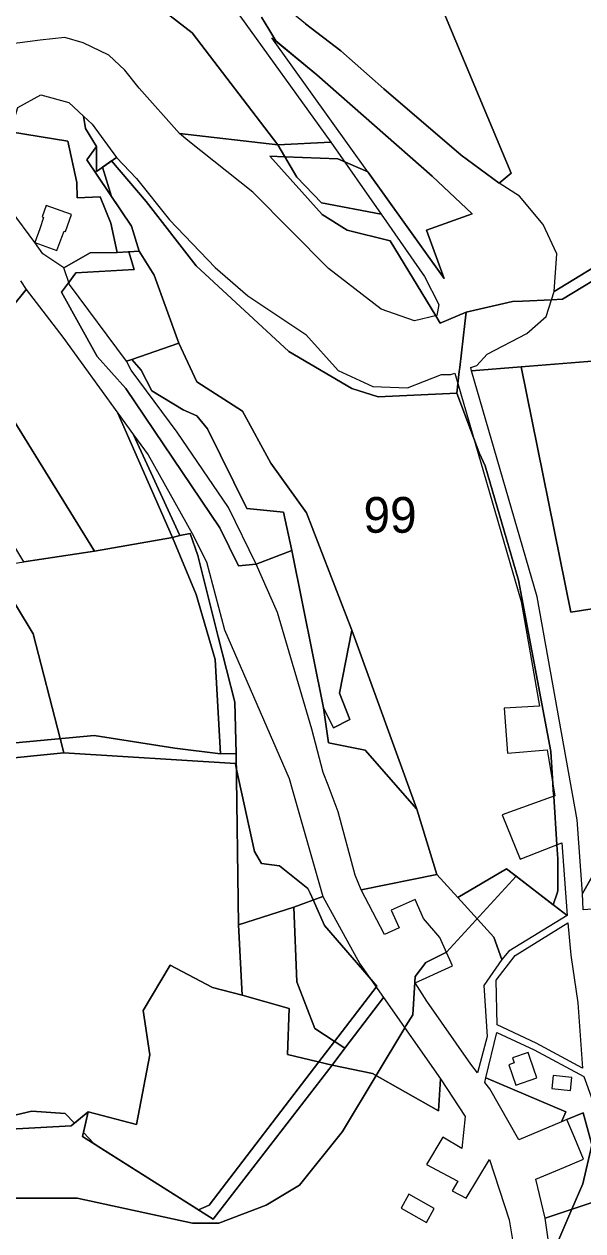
# Model space of a CAD drawing. Extents: x -477304 to -465429, y -1159113 to -1149210.
# Drawn here: x -475504 to -475269, y -1152142 to -1151635 of the extents above; entities that cross this region are included whole.
import ezdxf

# ---------------------------------------------------------------- set-up
doc = ezdxf.new("R2010")
doc.units = 0
for name, color, linetype in [('BPEJ_s', 7, 'Continuous'), ('orna_s', 7, 'Continuous'), ('PUPFL_s', 7, 'Continuous'), ('trav_porost_s', 7, 'Continuous')]:
    doc.layers.add(name, color=color, linetype=linetype)

msp = doc.modelspace()

# ---------------------------------------------------------------- linework, layer by layer
at = {"layer": 'BPEJ_s'}
for points in [[(-475385.49, -1151634.86), (-475370.72, -1151646.23), (-475352.68, -1151662.1), (-475320.13, -1151689.98), (-475304.11, -1151701.73), (-475299.09, -1151697.55), (-475341.94, -1151595.2)], [(-475341.94, -1151595.2), (-475299.09, -1151697.55), (-475304.11, -1151701.73), (-475320.13, -1151689.98), (-475352.68, -1151662.1), (-475370.72, -1151646.23), (-475385.49, -1151634.86)], [(-475404, -1151632), (-475400.95, -1151637.14), (-475398.05, -1151642.03), (-475380.82, -1151656.24), (-475332.33, -1151698.82), (-475315.49, -1151714.64), (-475334.69, -1151721.53), (-475327.31, -1151741.75), (-475359.34, -1151697.02), (-475372, -1151691.5), (-475394.18, -1151690.72), (-475400.5, -1151690.5), (-475378.5, -1151715), (-475368, -1151721.5), (-475350, -1151726), (-475330.82, -1151757.51), (-475329, -1151760.5), (-475318, -1151756), (-475318.56, -1151760.73), (-475320.72, -1151779.12), (-475320.93, -1151780.9), (-475321.53, -1151785.98), (-475322, -1151790), (-475355, -1151791.5), (-475366, -1151788), (-475392.5, -1151772.5), (-475431.5, -1151736.5), (-475452.5, -1151709.5), (-475467, -1151692.37), (-475470.88, -1151695.11), (-475467.06, -1151707.37), (-475458.64, -1151719.87), (-475455.38, -1151730.39), (-475459.8, -1151730.62), (-475457.5, -1151738), (-475482, -1151739.5), (-475484.95, -1151743.43), (-475485.12, -1151743.66), (-475488, -1151747.5), (-475473, -1151774.5), (-475461, -1151788), (-475421.5, -1151846.5), (-475413.65, -1151862.54), (-475406.28, -1151861.78), (-475391.29, -1151856.07), (-475378, -1151922.07), (-475373.73, -1151930.55), (-475366.87, -1151926.97), (-475371.31, -1151915.9), (-475366.12, -1151889.44), (-475338.72, -1151964.72), (-475330.3, -1151992.1), (-475321.53, -1152001.79), (-475301.06, -1151989.73), (-475297.06, -1151992.81), (-475326.35, -1152024.66), (-475334.94, -1152029.1), (-475339.5, -1152035), (-475339.65, -1152037.33), (-475340.5, -1152051), (-475343.34, -1152055.71), (-475343.83, -1152056.53), (-475355.84, -1152076.48), (-475370, -1152100), (-475388, -1152122.5), (-475402, -1152131), (-475422, -1152138.5), (-475433, -1152138.5), (-475481.5, -1152128), (-475527.5, -1152128)], [(-475212.5, -1151711), (-475277.5, -1151750.5), (-475282.13, -1151750.72), (-475294.3, -1151751.3), (-475298.5, -1151751.5), (-475312.5, -1151754.73), (-475318, -1151756), (-475329, -1151760.5), (-475330.82, -1151757.51), (-475350, -1151726), (-475368, -1151721.5), (-475378.5, -1151715), (-475400.5, -1151690.5), (-475394.18, -1151690.72), (-475372, -1151691.5), (-475359.34, -1151697.02), (-475327.31, -1151741.75), (-475334.69, -1151721.53), (-475315.49, -1151714.64), (-475332.33, -1151698.82), (-475380.82, -1151656.24), (-475398.05, -1151642.03), (-475400.95, -1151637.14), (-475404, -1151632)], [(-475527.5, -1152128), (-475481.5, -1152128), (-475433, -1152138.5), (-475422, -1152138.5), (-475402, -1152131), (-475388, -1152122.5), (-475370, -1152100), (-475355.84, -1152076.48), (-475343.83, -1152056.53), (-475343.34, -1152055.71), (-475340.5, -1152051), (-475339.65, -1152037.33), (-475339.5, -1152035), (-475334.94, -1152029.1), (-475326.35, -1152024.66), (-475297.06, -1151992.81), (-475281.52, -1152004.79), (-475279.85, -1152000), (-475279.5, -1151999), (-475279.5, -1151985.5), (-475279.89, -1151979.66), (-475281.25, -1151959.2), (-475281.41, -1151956.88), (-475281.6, -1151954.06), (-475282.5, -1151940.5), (-475296, -1151868.5), (-475310, -1151820.5), (-475312.5, -1151815), (-475314.95, -1151808.56), (-475322, -1151790), (-475321.53, -1151785.98), (-475320.93, -1151780.9), (-475320.72, -1151779.12), (-475318.56, -1151760.73), (-475318, -1151756), (-475312.5, -1151754.73), (-475298.5, -1151751.5), (-475294.3, -1151751.3), (-475282.13, -1151750.72), (-475277.5, -1151750.5), (-475212.5, -1151711)], [(-475513.5, -1151868.5), (-475500, -1151891), (-475488.55, -1151935.05), (-475487, -1151941), (-475516.5, -1151944)], [(-475383.6, -1152000), (-475384.5, -1151998), (-475396.5, -1151988.5), (-475404, -1151987.5), (-475407, -1151982.5), (-475414.6, -1151947.35), (-475415, -1151945.5), (-475487, -1151941), (-475488.55, -1151935.05), (-475500, -1151891), (-475513.5, -1151868.5)], [(-475516.5, -1151944), (-475487, -1151941), (-475415, -1151945.5), (-475414.6, -1151947.35), (-475407, -1151982.5), (-475404, -1151987.5), (-475396.5, -1151988.5), (-475384.5, -1151998), (-475383.6, -1152000), (-475382.33, -1152002.8), (-475377.5, -1152013.5), (-475358.77, -1152035.21), (-475355.5, -1152039), (-475355.82, -1152039.42), (-475373.31, -1152062.24), (-475379.9, -1152070.84), (-475426, -1152131), (-475430.43, -1152132.97), (-475472.66, -1152106.29), (-475474.5, -1152105), (-475478.81, -1152100.51), (-475476.83, -1152091.74), (-475482.64, -1152096.52), (-475486.5, -1152092.5), (-475500.5, -1152091.5), (-475518, -1152095.5)], [(-475518, -1152095.5), (-475500.5, -1152091.5), (-475486.5, -1152092.5), (-475482.64, -1152096.52), (-475476.83, -1152091.74), (-475478.81, -1152100.51), (-475474.5, -1152105), (-475472.66, -1152106.29), (-475430.43, -1152132.97), (-475426, -1152131), (-475379.9, -1152070.84), (-475373.31, -1152062.24), (-475355.82, -1152039.42), (-475355.5, -1152039), (-475358.77, -1152035.21), (-475377.5, -1152013.5), (-475382.33, -1152002.8), (-475383.6, -1152000)], [(-475265.21, -1152105.74), (-475269, -1152122), (-475273.59, -1152132.66), (-475282.41, -1152153.17)], [(-475282.41, -1152153.17), (-475273.59, -1152132.66), (-475269, -1152122), (-475265.21, -1152105.74)]]:
    msp.add_lwpolyline(points, dxfattribs=at)
msp.add_lwpolyline([(-475322, -1151790), (-475314.95, -1151808.56), (-475312.5, -1151815), (-475310, -1151820.5), (-475296, -1151868.5), (-475282.5, -1151940.5), (-475281.6, -1151954.06), (-475281.41, -1151956.88), (-475281.25, -1151959.2), (-475279.89, -1151979.66), (-475279.5, -1151985.5), (-475279.5, -1151999), (-475279.85, -1152000), (-475281.52, -1152004.79), (-475297.06, -1151992.81), (-475301.06, -1151989.73), (-475321.53, -1152001.79), (-475330.3, -1151992.1), (-475338.72, -1151964.72), (-475366.12, -1151889.44), (-475371.31, -1151915.9), (-475366.87, -1151926.97), (-475373.73, -1151930.55), (-475378, -1151922.07), (-475391.29, -1151856.07), (-475406.28, -1151861.78), (-475413.65, -1151862.54), (-475421.5, -1151846.5), (-475461, -1151788), (-475473, -1151774.5), (-475488, -1151747.5), (-475485.12, -1151743.66), (-475484.95, -1151743.43), (-475482, -1151739.5), (-475457.5, -1151738), (-475459.8, -1151730.62), (-475455.38, -1151730.39), (-475458.64, -1151719.87), (-475467.06, -1151707.37), (-475470.88, -1151695.11), (-475467, -1151692.37), (-475452.5, -1151709.5), (-475431.5, -1151736.5), (-475392.5, -1151772.5), (-475366, -1151788), (-475355, -1151791.5)], close=True, dxfattribs=at)
at = {"layer": 'orna_s'}
msp.add_lwpolyline([(-475256.92, -1152122.38), (-475254.51, -1152146.71), (-475268.22, -1152167.17), (-475272.67, -1152165.22), (-475280.75, -1152178.63), (-475281.84, -1152157.03), (-475284.88, -1152136.46), (-475259.19, -1152127.82), (-475262.87, -1152114.33)], close=True, dxfattribs=at)
at = {"layer": 'PUPFL_s'}
for points in [[(-475304.11, -1151701.73), (-475299.09, -1151697.55), (-475341.94, -1151595.2), (-475285.15, -1151571.32), (-475248.7, -1151628.72), (-475240.69, -1151611.94), (-475214.04, -1151640.35), (-475213.75, -1151646.23), (-475222.46, -1151672), (-475213.18, -1151705.78), (-475281.04, -1151747.31), (-475279.98, -1151731.39), (-475285.61, -1151719.16), (-475295.56, -1151707.24)], [(-475249.39, -1151775.28), (-475294.85, -1151778.9), (-475315.73, -1151780.56), (-475316.12, -1151779.25), (-475313.6, -1151778.39), (-475309.19, -1151773.61), (-475292.54, -1151764.87), (-475284.39, -1151757.78), (-475281.04, -1151747.31), (-475213.18, -1151705.78), (-475222.46, -1151672), (-475213.75, -1151646.23), (-475213.27, -1151685.07), (-475206.8, -1151706.66), (-475200.26, -1151723.11), (-475232.29, -1151724.22), (-475213.3, -1151774.77)], [(-475434.94, -1151683.86), (-475438.48, -1151680.85), (-475397.16, -1151685.66), (-475389.13, -1151699.28), (-475378.8, -1151710.05), (-475353.78, -1151714.83), (-475335.49, -1151741), (-475329.47, -1151752.77), (-475330.38, -1151757.41), (-475339.79, -1151759.55), (-475353.78, -1151754.7), (-475375.92, -1151737.59), (-475407.62, -1151705.6)], [(-475473.27, -1151686.4), (-475473.35, -1151696.85), (-475464.97, -1151690.94), (-475456.56, -1151699.79), (-475442.68, -1151717.24), (-475423.44, -1151737.19), (-475409.72, -1151749.15), (-475385.37, -1151765.38), (-475371.76, -1151780.48), (-475357.3, -1151787.13), (-475342.67, -1151787.76), (-475328.39, -1151782.14), (-475324.5, -1151782.13), (-475322.82, -1151781.55), (-475294.85, -1151877.51), (-475287.23, -1151921.42), (-475302.06, -1151922.27), (-475300.68, -1151941.1), (-475284.06, -1151939.79), (-475280.74, -1151959.02), (-475302.91, -1151967), (-475295.31, -1151985.62), (-475277.82, -1151978.86), (-475275.58, -1152009.37), (-475301.06, -1151989.73), (-475321.53, -1152001.79), (-475330.3, -1151992.1), (-475338.72, -1151964.72), (-475366.12, -1151889.44), (-475385.15, -1151840.23), (-475400.06, -1151819.39), (-475412.02, -1151797.48), (-475431.2, -1151785.23), (-475438.75, -1151768.95), (-475449.13, -1151740.48), (-475455.38, -1151730.39), (-475458.64, -1151719.87), (-475477.39, -1151692.01)], [(-475353.78, -1151714.83), (-475378.8, -1151710.05), (-475389.13, -1151699.28), (-475397.16, -1151685.66), (-475374.94, -1151684.51)], [(-475487.09, -1151737.37), (-475476.03, -1151731.03), (-475464.67, -1151730.88), (-475455.38, -1151730.39), (-475449.13, -1151740.48), (-475438.75, -1151768.95), (-475458.42, -1151775.81), (-475460.72, -1151776.51), (-475484.62, -1151744.36)], [(-475464.33, -1151798.38), (-475441.38, -1151850.51), (-475474.19, -1151856.34), (-475522.5, -1151778.37), (-475519.72, -1151767.14), (-475502.82, -1151746.43), (-475487.51, -1151766.47)], [(-475438.75, -1151768.95), (-475431.2, -1151785.23), (-475412.02, -1151797.48), (-475400.06, -1151819.39), (-475385.15, -1151840.23), (-475366.12, -1151889.44), (-475371.31, -1151915.9), (-475366.87, -1151926.97), (-475373.73, -1151930.55), (-475378, -1151922.07), (-475391.29, -1151856.07), (-475394.81, -1151839.88), (-475410.15, -1151838.38), (-475426.7, -1151805.01), (-475431.2, -1151799.55), (-475436.91, -1151796.96), (-475450.11, -1151788.94), (-475454.61, -1151780.26), (-475458.42, -1151775.81)], [(-475527.41, -1151798.18), (-475522.5, -1151778.37), (-475474.19, -1151856.34), (-475503.93, -1151860.73), (-475532.52, -1151813.34)], [(-475431.2, -1151799.55), (-475426.7, -1151805.01), (-475410.15, -1151838.38), (-475394.81, -1151839.88), (-475391.29, -1151856.07), (-475406.28, -1151861.78), (-475417.93, -1151838.02), (-475439.42, -1151806.39), (-475458.7, -1151780.32), (-475460.72, -1151776.51), (-475458.42, -1151775.81), (-475454.61, -1151780.26), (-475450.11, -1151788.94), (-475436.91, -1151796.96)], [(-475244.47, -1151877.31), (-475244.2, -1151892.54), (-475245.71, -1151963.84), (-475259.24, -1151982.62), (-475269.17, -1152000.08), (-475271.38, -1151969.21), (-475288.24, -1151875.51), (-475315.73, -1151780.56), (-475294.85, -1151778.9), (-475274.07, -1151881.88)], [(-475464.33, -1151798.38), (-475457.74, -1151807.45), (-475438.26, -1151849.76), (-475441.38, -1151850.51)], [(-475427.09, -1151860.84), (-475419.53, -1151889.37), (-475392.33, -1151951.84), (-475390.79, -1151957.31), (-475378.28, -1152001.27), (-475390.48, -1152005.88), (-475413.61, -1152013.19), (-475414.69, -1151941.3), (-475415.24, -1151919.78), (-475422.27, -1151892.29), (-475430.81, -1151858.18), (-475433.99, -1151848.86), (-475438.26, -1151849.76), (-475457.74, -1151807.45), (-475451.59, -1151815.92), (-475433.07, -1151848.9)], [(-475441.38, -1151850.51), (-475431.41, -1151874.51), (-475423.54, -1151901.86), (-475421.18, -1151941.36), (-475440.44, -1151939.11), (-475474.35, -1151933.72), (-475519.5, -1151937.96), (-475527.98, -1151969.49), (-475530.69, -1151966.89), (-475540.15, -1151975), (-475549.38, -1151976.09), (-475556.53, -1151975.29), (-475559.63, -1151869.54), (-475503.93, -1151860.73), (-475474.19, -1151856.34)], [(-475438.26, -1151849.76), (-475433.99, -1151848.86), (-475430.81, -1151858.18), (-475422.27, -1151892.29), (-475415.24, -1151919.78), (-475414.69, -1151941.3), (-475421.18, -1151941.36), (-475423.54, -1151901.86), (-475431.41, -1151874.51), (-475441.38, -1151850.51)], [(-475247.28, -1151988.21), (-475249.65, -1151994.37), (-475248.64, -1152003.31), (-475236.77, -1151998.47), (-475232.17, -1151984.8), (-475225.14, -1151993.54), (-475219.75, -1151998.47), (-475213.17, -1151996.32), (-475214.92, -1152015.25), (-475244.93, -1152005.24), (-475268.85, -1152006.89), (-475269.17, -1152000.08), (-475259.24, -1151982.62), (-475245.71, -1151963.84), (-475232.17, -1151984.8)], [(-475390.48, -1152005.88), (-475378.28, -1152001.27), (-475362.67, -1152029.64), (-475352.74, -1152043.82), (-475369, -1152065.06), (-475381.6, -1152056.8), (-475389.21, -1152037.19)], [(-475381.6, -1152056.8), (-475369, -1152065.06), (-475374.26, -1152072.18), (-475393.11, -1152067.71), (-475392.35, -1152048.32), (-475412.09, -1152042.81), (-475413.61, -1152013.19), (-475390.48, -1152005.88), (-475389.21, -1152037.19)], [(-475442.38, -1152030.23), (-475424.59, -1152039.55), (-475412.09, -1152042.81), (-475392.35, -1152048.32), (-475393.11, -1152067.71), (-475374.26, -1152072.18), (-475424.38, -1152136.79), (-475479.19, -1152102.17), (-475476.83, -1152091.74), (-475456.46, -1152097.04), (-475450.86, -1152067.8), (-475453.74, -1152049.25)], [(-475357.35, -1152075.62), (-475374.26, -1152072.18), (-475369, -1152065.06), (-475352.74, -1152043.82), (-475328.85, -1152077.92), (-475329.61, -1152091.39)]]:
    msp.add_lwpolyline(points, close=True, dxfattribs=at)
msp.add_lwpolyline([(-475519.5, -1151937.96), (-475474.35, -1151933.72), (-475440.44, -1151939.11), (-475421.18, -1151941.36), (-475414.69, -1151941.3), (-475413.61, -1152013.19), (-475412.09, -1152042.81), (-475424.59, -1152039.55), (-475442.38, -1152030.23), (-475453.74, -1152049.25), (-475450.86, -1152067.8), (-475456.46, -1152097.04), (-475476.83, -1152091.74), (-475484.02, -1152097.65), (-475542.7, -1152100.83)], dxfattribs=at)
at = {"layer": 'trav_porost_s'}
for points in [[(-475370.72, -1151646.23), (-475385.49, -1151634.86), (-475410.62, -1151614.33), (-475425.32, -1151600.6), (-475440.15, -1151587.9), (-475459.24, -1151562.34), (-475465.29, -1151537.27), (-475361.32, -1151541.4), (-475358.01, -1151550.58), (-475341.94, -1151595.2), (-475299.09, -1151697.55), (-475304.11, -1151701.73), (-475320.13, -1151689.98), (-475352.68, -1151662.1)], [(-475451.68, -1151624.27), (-475471.06, -1151615.41), (-475504.79, -1151618.23), (-475497.6, -1151616.58), (-475447.95, -1151602.12), (-475440.83, -1151607.75), (-475415.6, -1151628.07), (-475374.94, -1151684.51), (-475397.16, -1151685.66), (-475433.11, -1151638.69)], [(-475433.11, -1151638.69), (-475397.16, -1151685.66), (-475438.48, -1151680.85), (-475455.38, -1151661.9), (-475461.49, -1151654.29), (-475468.12, -1151648.08), (-475479, -1151642.87), (-475486.68, -1151640.6), (-475497.03, -1151641.79), (-475510.81, -1151643.59), (-475512.77, -1151645.35), (-475515.53, -1151645.12), (-475504.79, -1151618.23), (-475471.06, -1151615.41), (-475451.68, -1151624.27)], [(-475380.82, -1151656.24), (-475332.33, -1151698.82), (-475315.49, -1151714.64), (-475334.69, -1151721.53), (-475327.31, -1151741.75), (-475399.66, -1151640.71)], [(-475455.38, -1151730.39), (-475464.67, -1151730.88), (-475467.38, -1151718.62), (-475471.77, -1151707.48), (-475481.51, -1151708), (-475481.54, -1151701.47), (-475485.35, -1151684.09), (-475509.41, -1151680.25), (-475506.43, -1151670.02), (-475496.74, -1151664.61), (-475484.97, -1151667.85), (-475478.79, -1151673.67), (-475477.94, -1151678.76), (-475473.27, -1151686.4), (-475477.39, -1151692.01), (-475458.64, -1151719.87)], [(-475473.35, -1151696.85), (-475473.27, -1151686.4), (-475477.94, -1151678.76), (-475478.79, -1151673.67), (-475475.2, -1151677.05), (-475464.97, -1151690.94)], [(-475188.44, -1151830.68), (-475190.86, -1151842.11), (-475186.97, -1151868.2), (-475244.47, -1151877.31), (-475274.07, -1151881.88), (-475294.85, -1151778.9), (-475249.39, -1151775.28), (-475213.3, -1151774.77), (-475181.36, -1151770.27), (-475174.66, -1151786.81), (-475175.52, -1151804.89)], [(-475364.65, -1151992.32), (-475371.83, -1151965.73), (-475376.04, -1151954.6), (-475378.08, -1151949.33), (-475382.9, -1151931), (-475397.24, -1151882.14), (-475406.28, -1151861.78), (-475391.29, -1151856.07), (-475378, -1151922.07), (-475375.92, -1151936.83), (-475360.47, -1151939.88), (-475338.72, -1151964.72), (-475330.3, -1151992.1), (-475362.08, -1151998.59)], [(-475338.72, -1151964.72), (-475360.47, -1151939.88), (-475375.92, -1151936.83), (-475378, -1151922.07), (-475373.73, -1151930.55), (-475366.87, -1151926.97), (-475371.31, -1151915.9), (-475366.12, -1151889.44)], [(-475330.3, -1151992.1), (-475321.53, -1152001.79), (-475306.42, -1152018.48), (-475303.03, -1152027.85), (-475310.65, -1152038.71), (-475309.17, -1152060.2), (-475313.23, -1152075.42), (-475316.02, -1152071.73), (-475334.59, -1152045.27), (-475339.46, -1152037.62), (-475323.71, -1152030.46), (-475329.14, -1152018.52), (-475335.88, -1152010.52), (-475339.49, -1152002.57), (-475349.52, -1152007.14), (-475346.18, -1152014.48), (-475352.4, -1152017.31), (-475362.08, -1151998.59)], [(-475303.03, -1152027.85), (-475306.42, -1152018.48), (-475321.53, -1152001.79), (-475301.06, -1151989.73), (-475275.58, -1152009.37), (-475300.06, -1152024.3)], [(-475269.13, -1152073.43), (-475288.55, -1152062.92), (-475305.04, -1152055.29), (-475305.43, -1152036.49), (-475297.37, -1152026.09), (-475275.3, -1152012.43), (-475274.06, -1152025.96), (-475271.13, -1152046.01)], [(-475305.13, -1152058.45), (-475289.4, -1152065.79), (-475268.6, -1152076.99), (-475258.7, -1152104.39), (-475256.92, -1152122.38), (-475262.87, -1152114.33), (-475268.9, -1152092.16), (-475275.72, -1152095.01), (-475278.04, -1152095.98), (-475276.13, -1152091.77), (-475309.71, -1152077.47)], [(-475300.06, -1152071.99), (-475297.11, -1152080.52), (-475288.3, -1152077.46), (-475291.26, -1152068.94), (-475291.99, -1152066.82), (-475298.61, -1152069.11), (-475297.88, -1152071.23)], [(-475278.04, -1152095.98), (-475295.95, -1152103.46), (-475308.15, -1152082.15), (-475310.22, -1152079.4), (-475309.71, -1152077.47), (-475276.13, -1152091.77)], [(-475273.64, -1152077.36), (-475281.46, -1152076.51), (-475282.06, -1152082.02), (-475274.24, -1152082.87)], [(-475262.87, -1152114.33), (-475259.19, -1152127.82), (-475284.88, -1152136.46), (-475288.76, -1152120.11), (-475276.93, -1152115.09), (-475268.69, -1152111.6), (-475272.39, -1152102.87), (-475275.72, -1152095.01), (-475268.9, -1152092.16)], [(-475345.39, -1152132.25), (-475334.73, -1152138.23), (-475331.43, -1152132.35), (-475342.09, -1152126.37)]]:
    msp.add_lwpolyline(points, close=True, dxfattribs=at)
for points in [[(-475509.41, -1151680.25), (-475485.35, -1151684.09), (-475481.54, -1151701.47), (-475481.51, -1151708), (-475471.77, -1151707.48), (-475467.38, -1151718.62), (-475464.67, -1151730.88), (-475476.03, -1151731.03), (-475487.09, -1151737.37), (-475495.89, -1151731.45), (-475499.25, -1151726.64), (-475489.94, -1151730.12), (-475487.85, -1151724.49), (-475486.89, -1151721.9), (-475486.31, -1151722.11), (-475485.47, -1151719.75), (-475483.77, -1151714.94), (-475494.42, -1151711.17), (-475496.12, -1151715.98), (-475495.65, -1151716.14), (-475497.16, -1151721.01), (-475499.25, -1151726.64), (-475509.15, -1151713.3)], [(-475505.2, -1151742.74), (-475502.82, -1151746.43), (-475519.72, -1151767.14)], [(-475542.7, -1152100.83), (-475484.02, -1152097.65), (-475476.83, -1152091.74), (-475479.19, -1152102.17), (-475424.38, -1152136.79), (-475374.26, -1152072.18), (-475357.35, -1152075.62), (-475329.61, -1152091.39), (-475328.85, -1152077.92), (-475318.38, -1152093.7), (-475319.8, -1152107.1), (-475327.85, -1152102.37), (-475334.63, -1152113.9), (-475321.52, -1152120.92), (-475323.86, -1152124.9), (-475317.99, -1152128.04), (-475308.27, -1152111.78), (-475299.98, -1152137.13), (-475295.86, -1152161.47)]]:
    msp.add_lwpolyline(points, dxfattribs=at)

# ---------------------------------------------------------------- texts
at = {"layer": 'BPEJ_s'}
msp.add_text('99', height=15, dxfattribs=at).set_placement((-475361.15, -1151848.58))

doc.saveas('drawing.dxf')
